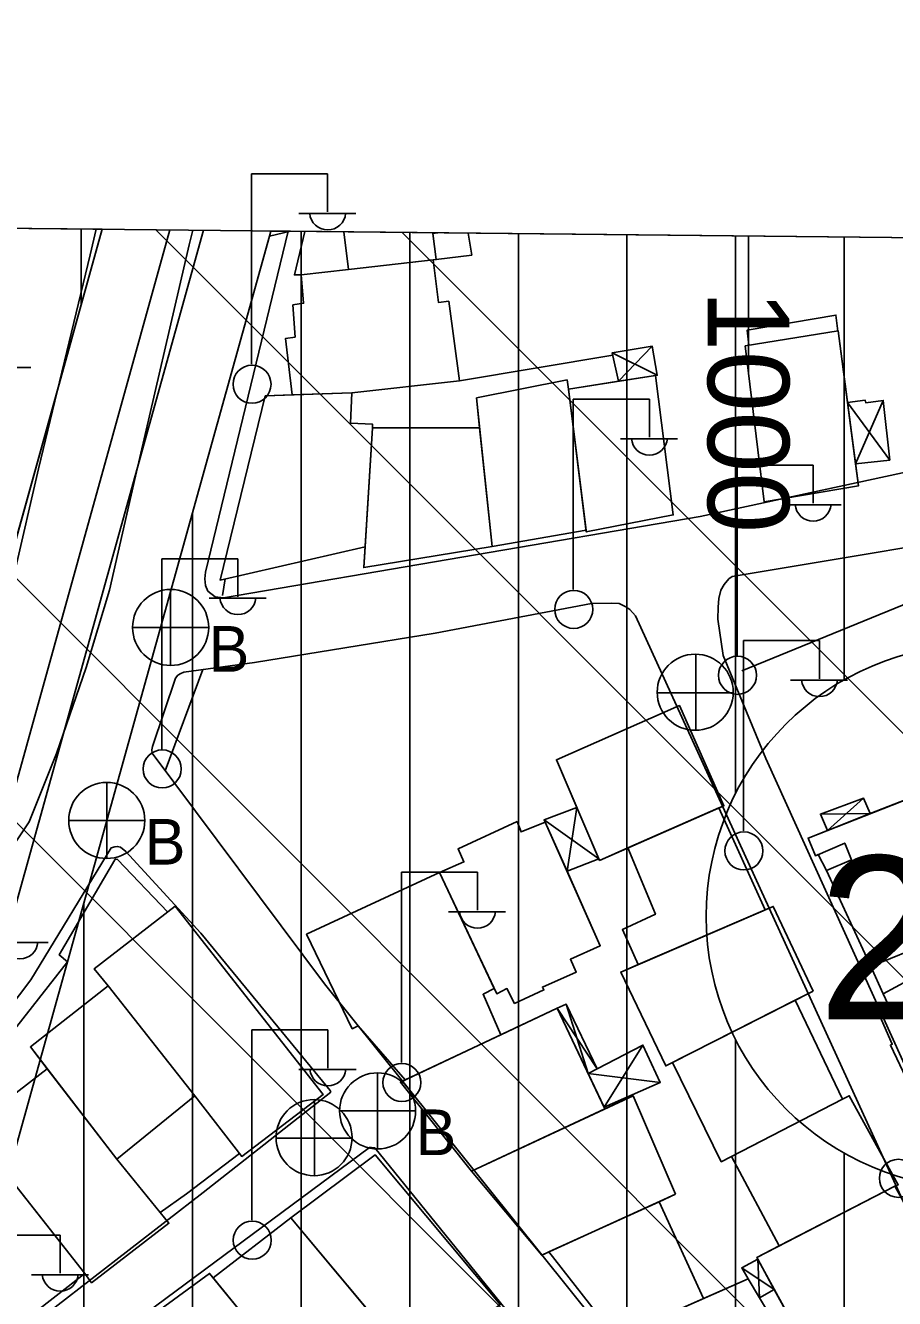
# Model space of a CAD drawing. Extents: x 417995 to 421451, y 4454518 to 4458015.
# Drawn here: x 420933.5 to 421013.4, y 4457680.9 to 4457798 of the extents above; entities that cross this region are included whole.
import ezdxf

# ---------------------------------------------------------------- set-up
doc = ezdxf.new("R2010")
doc.units = 0
for name, color, linetype in [('ADA', 7, 'Continuous'), ('ADAKENARI', 7, 'Continuous'), ('B_Kapi', 7, 'Continuous'), ('B_Mesken', 7, 'Continuous'), ('B_Sundurma', 7, 'Continuous'), ('B_Teras', 7, 'Continuous'), ('KALDIRIM', 7, 'Continuous'), ('P_Grid', 7, 'Continuous'), ('PAFTALAMA', 7, 'Continuous'), ('PL_AYA_PARK_DINLENME', 7, 'Continuous'), ('PL_KON_MEV_250', 7, 'Continuous'), ('S_Elektrik_Diregi', 7, 'Continuous'), ('S_Rogar_Kapagi', 7, 'Continuous'), ('S_Rogar_Kapagi_Buski', 7, 'Continuous'), ('Sinir_Duvar_tek_tarafa_ait', 7, 'Continuous'), ('SM_DAIRE', 7, 'Continuous'), ('SM_TAKS', 7, 'Continuous'), ('SN_TR_SIVILASMA', 7, 'Continuous'), ('TR_ORTAYOGUNKONUT', 7, 'Continuous'), ('Y_Lejant', 7, 'Continuous'), ('Yol_Kaldirim_kenari_bordurtasi', 7, 'Continuous'), ('Yol_Sose', 7, 'Continuous')]:
    doc.layers.add(name, color=color, linetype=linetype)

msp = doc.modelspace()

# ---------------------------------------------------------------- linework, layer by layer
at = {"layer": 'ADA'}
msp.add_line((420955.92, 4457778.64), (420957.85, 4457779.09), dxfattribs=at)
at = {"layer": 'ADAKENARI'}
for p, q in [((420940.53, 4457779.28), (420918.06, 4457698.62)), ((420955.92, 4457778.64), (420956.05, 4457779.11)), ((420932.51, 4457694.6), (420955.92, 4457778.64))]:
    msp.add_line(p, q, dxfattribs=at)
at = {"layer": 'B_Kapi'}
msp.add_lwpolyline([(420948.29, 4457690.55), (420945.87, 4457688.84)], dxfattribs=at)
at = {"layer": 'B_Mesken'}
for points in [[(420971.4, 4457778.95), (420970.96, 4457778.89), (420971.27, 4457776.48), (420963.2, 4457775.57), (420962.75, 4457779.04)], [(420971.4, 4457778.95), (420970.96, 4457778.89), (420971.27, 4457776.48), (420970.98, 4457776.45), (420963.2, 4457775.57), (420962.75, 4457779.04)], [(421018.37, 4457728.34), (421005.48, 4457723.28), (421006.17, 4457721.65), (421006.43, 4457721.76), (421007.18, 4457720.3), (421011.27, 4457711.47), (421012.39, 4457708.95), (421013.05, 4457707.57), (421022.62, 4457712.51)], [(421022.62, 4457712.51), (421013.05, 4457707.57), (421012.39, 4457708.95), (421011.27, 4457711.47), (421007.18, 4457720.3), (421006.43, 4457721.76), (421006.17, 4457721.65), (421005.48, 4457723.28), (421007.28, 4457723.99), (421011.2, 4457725.53), (421018.37, 4457728.34)]]:
    msp.add_lwpolyline(points, dxfattribs=at)
for points in [[(420970.98, 4457776.45), (420971.47, 4457772.55), (420972.41, 4457772.65), (420973.4, 4457765.32), (420963.5, 4457764.24), (420958, 4457764.03), (420957.4, 4457769.23), (420958.28, 4457769.35), (420958.07, 4457772.32), (420959.05, 4457772.47), (420958.84, 4457775.07), (420963.2, 4457775.57)], [(420963.5, 4457764.24), (420958, 4457764.03), (420957.4, 4457769.23), (420958.28, 4457769.35), (420958.07, 4457772.32), (420959.05, 4457772.47), (420958.84, 4457775.07), (420963.2, 4457775.57), (420970.98, 4457776.45), (420971.47, 4457772.55), (420972.41, 4457772.65), (420973.4, 4457765.32)], [(421008.27, 4457769.92), (421010.13, 4457755.68), (421001.44, 4457754.21), (420999.7, 4457768.55)], [(421009.13, 4457763.35), (421009.86, 4457757.7), (421010.13, 4457755.68), (421001.44, 4457754.21), (420999.7, 4457768.55), (421008.27, 4457769.92)], [(420991.45, 4457765.82), (420993.08, 4457753), (420985.07, 4457751.44), (420983.45, 4457764.58)], [(420985.05, 4457751.61), (420983.45, 4457764.58), (420988.03, 4457765.29), (420991.45, 4457765.82), (420993.08, 4457753), (420985.07, 4457751.44)], [(420983.45, 4457764.58), (420983.3, 4457765.41), (420974.97, 4457763.76), (420976.4, 4457750.1), (420985.05, 4457751.61)], [(420983.45, 4457764.58), (420985.05, 4457751.61), (420976.4, 4457750.1), (420975.26, 4457761.01), (420974.97, 4457763.76), (420983.3, 4457765.41)], [(420964.72, 4457750.08), (420951.37, 4457747), (420955.53, 4457763.94), (420963.5, 4457764.24), (420963.36, 4457761.43), (420965.39, 4457761.35), (420965.41, 4457761)], [(420965.41, 4457761), (420964.72, 4457750.08), (420951.37, 4457747), (420955.53, 4457763.94), (420958, 4457764.03), (420963.5, 4457764.24), (420963.36, 4457761.43), (420965.39, 4457761.35)], [(420976.4, 4457750.1), (420964.6, 4457748.16), (420965.41, 4457761), (420975.26, 4457761.01)], [(420976.4, 4457750.1), (420964.6, 4457748.16), (420964.72, 4457750.08), (420965.41, 4457761), (420975.26, 4457761.01)], [(420986.3, 4457721.22), (420997.74, 4457726.25), (420993.65, 4457735.46), (420982.32, 4457730.48)], [(420997.28, 4457726.05), (420988.9, 4457722.37), (420986.3, 4457721.22), (420986.24, 4457721.37), (420984.2, 4457726.1), (420982.32, 4457730.48), (420993.65, 4457735.46), (420997.74, 4457726.25)], [(420989.85, 4457711.64), (420988.4, 4457714.86), (420991.43, 4457716.27), (420988.9, 4457722.37), (420997.28, 4457726.05), (421001.54, 4457716.68)], [(421001.54, 4457716.68), (420989.85, 4457711.64), (420988.4, 4457714.86), (420991.43, 4457716.27), (420988.9, 4457722.37), (420997.28, 4457726.05)], [(420986.36, 4457713.38), (420983.62, 4457712.14), (420984.15, 4457710.95), (420981.04, 4457709.57), (420981.18, 4457709.31), (420978.47, 4457708.08), (420977.77, 4457709.44), (420976.83, 4457708.96), (420971.55, 4457720.1), (420973.81, 4457721.09), (420973.27, 4457722.3), (420978.7, 4457724.79), (420979.08, 4457723.84), (420981.3, 4457724.73)], [(420981.3, 4457724.73), (420983.31, 4457720.23), (420986.36, 4457713.38), (420983.62, 4457712.14), (420984.15, 4457710.95), (420981.04, 4457709.57), (420981.18, 4457709.31), (420978.47, 4457708.08), (420977.77, 4457709.44), (420976.83, 4457708.96), (420976.6, 4457709.45), (420971.55, 4457720.1), (420973.81, 4457721.09), (420973.27, 4457722.3), (420978.7, 4457724.79), (420979.08, 4457723.84)], [(420976.6, 4457709.45), (420975.57, 4457708.91), (420977.2, 4457705.2), (420968.4, 4457701.04), (420964.07, 4457706.01), (420963.53, 4457705.75), (420959.33, 4457714.43), (420971.55, 4457720.1)], [(420976.6, 4457709.45), (420975.57, 4457708.91), (420977.2, 4457705.2), (420968.4, 4457701.04), (420964.07, 4457706.01), (420963.53, 4457705.75), (420959.33, 4457714.43), (420971.55, 4457720.1)], [(420941.07, 4457709.7), (420939.77, 4457711.24), (420947.25, 4457717.02), (420960.85, 4457699.69), (420953.36, 4457694), (420949.05, 4457699.58)], [(420941.07, 4457709.7), (420939.77, 4457711.24), (420947.25, 4457717.02), (420960.85, 4457699.69), (420953.36, 4457694), (420949.05, 4457699.58)], [(421005.96, 4457709.2), (420992.39, 4457702.32), (420988.24, 4457710.95), (421002.28, 4457717)], [(421005.96, 4457709.2), (421004.3, 4457708.36), (420993.01, 4457702.64), (420992.39, 4457702.32), (420988.24, 4457710.95), (420989.85, 4457711.64), (421001.54, 4457716.68), (421002.28, 4457717)], [(421023.14, 4457712.79), (421028.67, 4457701.69), (421024.9, 4457699.79), (421024.62, 4457700.3), (421016.77, 4457696.41), (421013.06, 4457704.24), (421013.23, 4457704.32), (421012.03, 4457707.05)], [(421028.67, 4457701.69), (421024.9, 4457699.79), (421024.62, 4457700.3), (421016.77, 4457696.41), (421013.06, 4457704.24), (421013.23, 4457704.32), (421012.03, 4457707.05), (421013.05, 4457707.57), (421022.62, 4457712.51), (421023.14, 4457712.79)], [(420941.07, 4457709.7), (420949.05, 4457699.58), (420941.88, 4457693.75), (420933.91, 4457704.07)], [(420949.05, 4457699.58), (420941.88, 4457693.75), (420935.46, 4457702.07), (420933.91, 4457704.07), (420941.07, 4457709.7)], [(420986.79, 4457698.38), (420982.39, 4457707.65), (420967.96, 4457700.84), (420974.52, 4457692.64)], [(420985.25, 4457701.63), (420986.71, 4457698.54), (420986.79, 4457698.38), (420974.52, 4457692.64), (420967.96, 4457700.84), (420968.4, 4457701.04), (420977.2, 4457705.2), (420982.39, 4457707.65)], [(421004.29, 4457708.36), (421008.67, 4457699.26), (420997.49, 4457693.52), (420993.01, 4457702.64)], [(421008.67, 4457699.26), (420998.43, 4457694), (420997.49, 4457693.52), (420993.01, 4457702.64), (421004.3, 4457708.36)], [(420941.88, 4457693.75), (420946.66, 4457687.86), (420939.54, 4457682.39), (420938.93, 4457683.25), (420928.37, 4457696.61), (420935.46, 4457702.07)], [(420941.88, 4457693.75), (420946.66, 4457687.86), (420939.54, 4457682.39), (420938.93, 4457683.25), (420928.37, 4457696.61), (420935.46, 4457702.07)], [(420993.3, 4457690.52), (420980.97, 4457684.92), (420974.52, 4457692.64), (420989.39, 4457699.59)], [(420993.3, 4457690.52), (420991.77, 4457689.83), (420981.62, 4457685.22), (420980.97, 4457684.92), (420974.52, 4457692.64), (420986.79, 4457698.38), (420989.39, 4457699.59)], [(421008.67, 4457699.26), (421009.27, 4457699.59), (421013.79, 4457691.4), (421013.48, 4457691.26), (421002.84, 4457685.77), (420998.43, 4457694)], [(421013.48, 4457691.26), (421002.84, 4457685.77), (420998.43, 4457694), (421008.67, 4457699.26), (421009.27, 4457699.59), (421013.79, 4457691.4)], [(420925.01, 4457686.47), (420924.73, 4457695.63), (420927.47, 4457697.74), (420938.93, 4457683.25), (420929.16, 4457675.65), (420926.38, 4457686.83)], [(420928.37, 4457696.61), (420938.93, 4457683.25), (420929.16, 4457675.65), (420926.38, 4457686.83), (420925.01, 4457686.47), (420924.73, 4457695.63), (420927.47, 4457697.74)], [(420965.64, 4457694.15), (420977.16, 4457680.38), (420970.93, 4457675.54), (420968.46, 4457678.58), (420966.99, 4457677.45), (420957.88, 4457688.35)], [(420965.72, 4457678.97), (420957.88, 4457688.35), (420965.64, 4457694.15), (420977.16, 4457680.38), (420970.93, 4457675.54), (420968.46, 4457678.58), (420966.99, 4457677.45)], [(421006.64, 4457674.01), (421000.77, 4457684.7), (421013.48, 4457691.26), (421019.36, 4457680.65)], [(421006.64, 4457674.01), (421002.38, 4457681.77), (421000.85, 4457684.55), (421000.77, 4457684.7), (421002.84, 4457685.77), (421013.48, 4457691.26), (421019.36, 4457680.65)], [(420991.77, 4457689.83), (420995.85, 4457680.94), (420987.79, 4457677.36), (420981.62, 4457685.22)], [(420995.85, 4457680.94), (420987.79, 4457677.36), (420981.62, 4457685.22), (420991.77, 4457689.83)], [(420965.72, 4457678.97), (420958.4, 4457673.42), (420957.91, 4457674.05), (420950.72, 4457682.85), (420957.88, 4457688.35)], [(420965.72, 4457678.97), (420958.4, 4457673.42), (420957.91, 4457674.05), (420950.72, 4457682.85), (420957.88, 4457688.35)], [(420950.4, 4457683.25), (420957.91, 4457674.05), (420951.08, 4457668.1), (420942.96, 4457677.82)], [(420950.72, 4457682.85), (420957.91, 4457674.05), (420951.08, 4457668.1), (420943.32, 4457677.39), (420942.96, 4457677.82), (420950.4, 4457683.25)], [(420999.96, 4457682.76), (421005.19, 4457674.02), (420995.2, 4457667.97), (420987.48, 4457677.23)], [(421001.01, 4457681.01), (421005.19, 4457674.02), (420995.2, 4457667.97), (420987.48, 4457677.23), (420987.79, 4457677.36), (420995.85, 4457680.94), (420999.96, 4457682.76)]]:
    msp.add_lwpolyline(points, close=True, dxfattribs=at)
at = {"layer": 'B_Sundurma'}
for p, q in [((420988.03, 4457765.29), (420991.15, 4457768.52)), ((420987.47, 4457767.92), (420991.61, 4457765.84)), ((421012.4, 4457763.53), (421009.86, 4457757.7)), ((421009.13, 4457763.35), (421013, 4457758.04)), ((420983.31, 4457720.23), (420984.2, 4457726.1)), ((421007.28, 4457723.99), (421010.6, 4457726.95)), ((420986.23, 4457721.37), (420981.19, 4457724.96)), ((421006.63, 4457725.48), (421011.2, 4457725.53)), ((420986.08, 4457702.06), (420982.39, 4457707.65)), ((420983.22, 4457708.02), (420985.25, 4457701.63)), ((420990.29, 4457704.25), (420986.71, 4457698.54)), ((420985.25, 4457701.63), (420991.88, 4457700.81)), ((421001.01, 4457681.01), (421000.85, 4457684.55)), ((421002.38, 4457681.77), (420999.38, 4457683.77))]:
    msp.add_line(p, q, dxfattribs=at)
for points in [[(420988.03, 4457765.29), (420987.47, 4457767.92), (420991.15, 4457768.52), (420991.61, 4457765.84), (420991.45, 4457765.82)], [(420988.03, 4457765.29), (420987.47, 4457767.92), (420991.15, 4457768.52), (420991.61, 4457765.84), (420991.45, 4457765.82)], [(421009.13, 4457763.35), (421010.75, 4457763.55), (421010.79, 4457763.31), (421012.4, 4457763.53), (421013, 4457758.04), (421009.86, 4457757.7)], [(421009.13, 4457763.35), (421010.75, 4457763.55), (421010.79, 4457763.31), (421012.4, 4457763.53), (421013, 4457758.04), (421009.86, 4457757.7)], [(420983.31, 4457720.23), (420986.23, 4457721.37), (420984.2, 4457726.1), (420981.19, 4457724.96), (420981.3, 4457724.73)], [(420986.24, 4457721.37), (420983.31, 4457720.23), (420981.3, 4457724.73), (420981.19, 4457724.96), (420984.2, 4457726.1)], [(421007.28, 4457723.99), (421006.63, 4457725.48), (421010.6, 4457726.95), (421011.2, 4457725.53)], [(421011.2, 4457725.53), (421007.28, 4457723.99), (421006.63, 4457725.48), (421010.6, 4457726.95)], [(420986.08, 4457702.06), (420983.22, 4457708.02), (420982.39, 4457707.65), (420985.25, 4457701.63)], [(420986.08, 4457702.06), (420985.25, 4457701.63), (420982.39, 4457707.65), (420983.22, 4457708.02)], [(420985.25, 4457701.63), (420990.29, 4457704.25), (420991.88, 4457700.81), (420986.71, 4457698.54)], [(420986.71, 4457698.54), (420985.25, 4457701.63), (420986.08, 4457702.06), (420990.29, 4457704.25), (420991.88, 4457700.81)], [(421002.38, 4457681.77), (421001.01, 4457681.01), (420999.96, 4457682.76), (420999.38, 4457683.77), (421000.85, 4457684.55)], [(421002.38, 4457681.77), (421001.01, 4457681.01), (420999.96, 4457682.76), (420999.38, 4457683.77), (421000.85, 4457684.55)]]:
    msp.add_lwpolyline(points, close=True, dxfattribs=at)
at = {"layer": 'B_Teras'}
for points in [[(421018.37, 4457728.34), (421005.48, 4457723.28), (421006.17, 4457721.65), (421008.86, 4457722.82), (421009.49, 4457721.28), (421007.18, 4457720.3), (421011.27, 4457711.47), (421014.88, 4457712.94)], [(421015.79, 4457710.79), (421012.39, 4457708.95), (421013.05, 4457707.57), (421022.62, 4457712.51)]]:
    msp.add_lwpolyline(points, dxfattribs=at)
at = {"layer": 'KALDIRIM'}
for p, q in [((420946.74, 4457779.21), (420923.84, 4457697.01)), ((420926.73, 4457696.21), (420949.84, 4457779.18))]:
    msp.add_line(p, q, dxfattribs=at)
at = {"layer": 'P_Grid'}
msp.add_line((421000, 4457778.64), (421000, 4457766.14), dxfattribs=at)
at = {"layer": 'PAFTALAMA'}
for p, q in [((421295.36, 4457775.52), (419168.18, 4457798.01)), ((421000, 4457778.65), (421000, 4457766.15))]:
    msp.add_line(p, q, dxfattribs=at)
at = {"layer": 'PL_AYA_PARK_DINLENME'}
msp.add_line((420957.85, 4457779.09), (420956.05, 4457779.11), dxfattribs=at)
msp.add_lwpolyline([(420956.05, 4457779.11), (420955.92, 4457778.64), (420957.85, 4457779.09)], dxfattribs=at)
at = {"layer": 'PL_KON_MEV_250'}
for p, q in [((420940.53, 4457779.28), (420822.23, 4457780.53)), ((420918.06, 4457698.62), (420940.53, 4457779.28)), ((421149.83, 4457777.06), (420957.85, 4457779.09))]:
    msp.add_line(p, q, dxfattribs=at)
msp.add_lwpolyline([(420957.85, 4457779.09), (420955.92, 4457778.64), (420932.51, 4457694.6), (420931.65, 4457691.29), (420930.9, 4457687.95), (420930.26, 4457684.59), (420929.74, 4457681.21), (420929.34, 4457677.81), (420929.05, 4457674.41), (420928.87, 4457670.99), (420928.82, 4457667.57), (420928.82, 4457611.42), (420931.43, 4457602.16), (420944.52, 4457580.77), (420951.01, 4457579.67), (421060.32, 4457668.84)], dxfattribs=at)
at = {"layer": 'S_Elektrik_Diregi'}
for p, q in [((420954.27, 4457766.86), (420954.27, 4457784.36)), ((420954.27, 4457784.36), (420961.27, 4457784.36)), ((420961.27, 4457780.86), (420961.27, 4457784.36)), ((420958.61, 4457780.72), (420963.86, 4457780.72)), ((420928.69, 4457766.57), (420933.94, 4457766.57)), ((420983.88, 4457746.15), (420983.88, 4457763.65)), ((420983.88, 4457763.65), (420990.88, 4457763.65)), ((420990.88, 4457760.15), (420990.88, 4457763.65)), ((420988.22, 4457760.01), (420993.47, 4457760.01)), ((420998.95, 4457740.08), (420998.95, 4457757.58)), ((420998.95, 4457757.58), (421005.95, 4457757.58)), ((421005.95, 4457754.08), (421005.95, 4457757.58)), ((421003.29, 4457753.94), (421008.54, 4457753.94)), ((420946.01, 4457731.47), (420946.01, 4457748.97)), ((420946.01, 4457748.97), (420953.01, 4457748.97)), ((420953.01, 4457745.47), (420953.01, 4457748.97)), ((420950.35, 4457745.33), (420955.6, 4457745.33)), ((420999.54, 4457723.94), (420999.54, 4457741.44)), ((420999.54, 4457741.44), (421006.54, 4457741.44)), ((421006.54, 4457737.94), (421006.54, 4457741.44)), ((421003.88, 4457737.8), (421009.13, 4457737.8)), ((420968.06, 4457702.64), (420968.06, 4457720.14)), ((420968.06, 4457720.14), (420975.06, 4457720.14)), ((420975.06, 4457716.64), (420975.06, 4457720.14)), ((420972.4, 4457716.5), (420977.65, 4457716.5)), ((420930.29, 4457713.68), (420935.54, 4457713.68)), ((420954.29, 4457688.13), (420954.29, 4457705.63)), ((420954.29, 4457705.63), (420961.29, 4457705.63)), ((420961.29, 4457702.13), (420961.29, 4457705.63)), ((420958.63, 4457701.99), (420963.88, 4457701.99)), ((420929.66, 4457686.76), (420936.66, 4457686.76)), ((420936.66, 4457683.26), (420936.66, 4457686.76)), ((420934, 4457683.12), (420939.25, 4457683.12))]:
    msp.add_line(p, q, dxfattribs=at)
for centre in [(420954.31, 4457765.02), (420983.92, 4457744.31), (420998.99, 4457738.25), (420946.04, 4457729.64), (420999.58, 4457722.1), (420968.1, 4457700.8), (421013.8, 4457691.99), (420954.33, 4457686.3)]:
    msp.add_circle(centre, 1.75, dxfattribs=at)
for centre in [(420961.27, 4457780.87), (420990.88, 4457760.16), (421005.95, 4457754.09), (420953.01, 4457745.49), (421006.54, 4457737.95), (420975.06, 4457716.65), (420932.95, 4457713.84), (420961.29, 4457702.15), (420936.66, 4457683.27)]:
    msp.add_arc(centre, 1.66, 184.8384, 355.1464, dxfattribs=at)
at = {"layer": 'S_Rogar_Kapagi'}
for p, q in [((420995.16, 4457733.16), (420995.16, 4457740.16)), ((420991.59, 4457736.63), (420998.59, 4457736.63)), ((420960.07, 4457692.2), (420960.07, 4457699.2)), ((420956.5, 4457695.67), (420963.5, 4457695.67))]:
    msp.add_line(p, q, dxfattribs=at)
for centre in [(420995.1, 4457736.69), (420960.02, 4457695.73)]:
    msp.add_circle(centre, 3.5, dxfattribs=at)
at = {"layer": 'S_Rogar_Kapagi_Buski'}
for p, q in [((420946.82, 4457746.15), (420946.82, 4457739.15)), ((420943.32, 4457742.65), (420950.32, 4457742.65)), ((420940.94, 4457728.4), (420940.94, 4457721.4)), ((420937.44, 4457724.9), (420944.44, 4457724.9)), ((420965.87, 4457701.69), (420965.87, 4457694.69)), ((420962.37, 4457698.19), (420969.37, 4457698.19))]:
    msp.add_line(p, q, dxfattribs=at)
for centre in [(420946.82, 4457742.65), (420940.94, 4457724.9), (420965.87, 4457698.19)]:
    msp.add_circle(centre, 3.5, dxfattribs=at)
at = {"layer": 'Sinir_Duvar_tek_tarafa_ait'}
for points in [[(420958.84, 4457775.07), (420958.21, 4457775.08), (420959.16, 4457779.08)], [(420974.19, 4457778.92), (420974.53, 4457776.9), (420971.27, 4457776.48)], [(421000.02, 4457768.6), (420999.88, 4457769.98), (421008.05, 4457771.38), (421008.23, 4457769.91)], [(420973.4, 4457765.34), (420987.52, 4457767.7)], [(420999.39, 4457738.65), (421018.39, 4457746.42)], [(420953.16, 4457694.26), (420948.29, 4457690.55)]]:
    msp.add_lwpolyline(points, dxfattribs=at)
at = {"layer": 'SM_DAIRE'}
msp.add_circle((421021.11, 4457716.07), 25, dxfattribs=at)
at = {"layer": 'SN_TR_SIVILASMA'}
for p, q in [((421291.09, 4457366.23), (420877.38, 4457779.94)), ((421291.32, 4457388.45), (420900.07, 4457779.7)), ((421291.79, 4457432.88), (420945.45, 4457779.22)), ((421292.02, 4457455.1), (420968.14, 4457778.98))]:
    msp.add_line(p, q, dxfattribs=at)
at = {"layer": 'TR_ORTAYOGUNKONUT'}
for p, q in [((420938.59, 4457772.33), (420938.59, 4457779.3)), ((420958.82, 4457586.04), (420958.82, 4457779.08)), ((420968.82, 4457594.2), (420968.82, 4457778.98)), ((420978.82, 4457602.35), (420978.82, 4457778.87)), ((420988.82, 4457610.51), (420988.82, 4457778.77)), ((420998.82, 4457727.39), (420998.82, 4457778.66)), ((421008.82, 4457737.84), (421008.82, 4457778.55)), ((420948.82, 4457580.04), (420948.82, 4457753.14)), ((420938.82, 4457590.09), (420938.82, 4457717.24)), ((420998.82, 4457618.67), (420998.82, 4457704.75)), ((421008.82, 4457626.83), (421008.82, 4457694.3))]:
    msp.add_line(p, q, dxfattribs=at)
msp.add_lwpolyline([(420918.06, 4457698.62), (420940.53, 4457779.28)], dxfattribs=at)
at = {"layer": 'Y_Lejant'}
msp.add_lwpolyline([(419168.18, 4457798.01), (421295.36, 4457775.52), (421266.41, 4454999.4), (419138.44, 4455021.89)], close=True, dxfattribs=at)
at = {"layer": 'Yol_Kaldirim_kenari_bordurtasi'}
for points in [[(420951.6, 4457745.58), (420951.85, 4457747.13)], [(420949.79, 4457738.78), (420946.33, 4457729.48)], [(420946.55, 4457716.47), (420941.94, 4457721.32), (420941.77, 4457721.33), (420941.67, 4457721.28), (420936.56, 4457712.53), (420937.34, 4457711.9), (420931.43, 4457704.38), (420928.13, 4457700.23), (420923.28, 4457696.05), (420916.57, 4457690.58), (420906.75, 4457683.58), (420900.55, 4457678.61), (420900.73, 4457677.95), (420896.34, 4457674.64), (420893.6, 4457671.99), (420893.51, 4457671.81), (420893.53, 4457671.4), (420893.66, 4457671.16), (420897.83, 4457663.98)]]:
    msp.add_lwpolyline(points, dxfattribs=at)
at = {"layer": 'Yol_Sose'}
for points in [[(420926.96, 4457714.56), (420933.79, 4457724.78), (420936.31, 4457731.06), (420939.05, 4457738.96), (420941.2, 4457746.08), (420943.58, 4457756.57), (420948.53, 4457777.84), (420948.86, 4457779.19)], [(420939.95, 4457779.28), (420939.41, 4457776.91), (420934.67, 4457757.24), (420930.28, 4457738.36)], [(421036.96, 4457775.23), (421037.55, 4457763.13), (421037.59, 4457762.79), (421037.59, 4457762.49), (421037.54, 4457762.25), (421037.41, 4457761.99), (421037.25, 4457761.73), (421036.9, 4457761.49), (421036.24, 4457761.19), (421014.19, 4457756.87), (420995.54, 4457752.84), (420951.69, 4457745.36), (420950.91, 4457745.48), (420950.24, 4457746), (420950.02, 4457746.5), (420949.96, 4457747.13), (420950.02, 4457747.74), (420957.64, 4457779.09)], [(421001.59, 4457730.6), (420997.68, 4457740.06), (420997.19, 4457743.4), (420997.22, 4457744.53), (420997.28, 4457745.32), (420997.46, 4457746.09), (420997.75, 4457746.6), (420998.18, 4457747.11), (420998.51, 4457747.35), (420999.23, 4457747.45), (421026.45, 4457751.99)], [(420954.55, 4457739.43), (420971.17, 4457742.14), (420985.55, 4457744.86), (420987.39, 4457744.9), (420988.11, 4457744.84), (420988.71, 4457744.54), (420989.09, 4457744.29), (420989.6, 4457743.71), (421017.63, 4457682.43)], [(421017.58, 4457681.51), (420994.55, 4457668.79), (420994.22, 4457668.73), (420993.9, 4457668.89), (420993.54, 4457669.31), (420960.97, 4457709.88), (420945.13, 4457731.09), (420945.1, 4457731.39), (420945.16, 4457731.7), (420947.27, 4457737.99), (420947.49, 4457738.26), (420947.75, 4457738.41), (420948.02, 4457738.54), (420954.55, 4457739.43)], [(421023.11, 4457683.18), (421001.59, 4457730.6)], [(420898.28, 4457678.76), (420922.82, 4457697.86), (420928.61, 4457703.22), (420933.96, 4457710.25), (420941.36, 4457722.37), (420941.69, 4457722.47), (420941.9, 4457722.51), (420942.2, 4457722.44), (420942.7, 4457722.05), (420949.61, 4457714.54), (420961.51, 4457700.06), (420961.52, 4457700.01), (420961.54, 4457699.97), (420961.55, 4457699.9), (420949.8, 4457690.7), (420932.8, 4457677.49)], [(420938.53, 4457665.54), (420934.46, 4457671.16), (420934.33, 4457671.49), (420934.35, 4457671.61), (420934.75, 4457672.33), (420965.12, 4457694.82), (420965.3, 4457694.83), (420965.61, 4457694.8), (420982.29, 4457674.23), (420988.78, 4457666.52), (420988.84, 4457666.44), (420981.85, 4457660.78), (420982.91, 4457659.59), (420975.33, 4457653.24), (420973.77, 4457654.88), (420964.19, 4457646.91), (420956.61, 4457641.42), (420956.53, 4457641.39), (420956.48, 4457641.38), (420956.45, 4457641.38)]]:
    msp.add_lwpolyline(points, dxfattribs=at)

# ---------------------------------------------------------------- texts
at = {"layer": 'PAFTALAMA'}
msp.add_text('1000', height=7.5, rotation=270, dxfattribs=at).set_placement((420996.25, 4457773.65))
at = {"layer": 'S_Rogar_Kapagi_Buski'}
for p in [(420950.32, 4457738.58), (420944.44, 4457720.84), (420969.37, 4457694.12)]:
    msp.add_text('B', height=4.2, dxfattribs=at).set_placement(p)
at = {"layer": 'SM_TAKS'}
msp.add_text('250', height=15, dxfattribs=at).set_placement((421006.37, 4457706.62))

doc.saveas('drawing.dxf')
